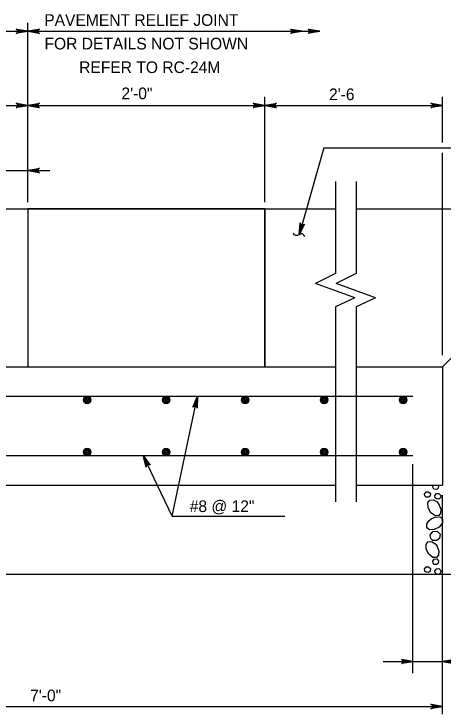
# Model space of a CAD drawing. Extents: x 636530 to 644067, y 294168 to 299122.
# Drawn here: x 639612.8 to 639723.1, y 297333.7 to 297513.7 of the extents above; entities that cross this region are included whole.
import ezdxf

# ---------------------------------------------------------------- set-up
doc = ezdxf.new("R2010")
doc.units = 0
doc.layers.add('1', color=7, linetype='Continuous')

msp = doc.modelspace()

# ---------------------------------------------------------------- linework, layer by layer
at = {"layer": '1'}
for p, q in [((639616.36, 297465.27), (639616.36, 297511.36)), ((639537.6, 297509.24), (639616.36, 297509.24)), ((639616.36, 297509.24), (639691.45, 297509.24)), ((639677.32, 297465.27), (639677.32, 297492.36)), ((639723.04, 297480.59), (639723.04, 297492.36)), ((639540.16, 297490.14), (639723.04, 297490.14)), ((639692.51, 297479.29), (639686.12, 297456.91)), ((639692.51, 297479.29), (639731.36, 297479.29)), ((639723.04, 297425.94), (639723.04, 297477.99)), ((639591.52, 297473.42), (639622.02, 297473.42)), ((639695.52, 297470.56), (639695.52, 297446.94)), ((639700.83, 297470.56), (639700.83, 297446.94)), ((639474.01, 297463.6), (639616.36, 297463.6)), ((639616.36, 297463.6), (639695.52, 297463.6)), ((639616.36, 297463.6), (639616.36, 297422.97)), ((639677.32, 297463.6), (639677.32, 297422.97)), ((639700.83, 297463.6), (639798.33, 297463.6)), ((639695.52, 297446.94), (639690.34, 297444.4)), ((639700.83, 297446.94), (639695.64, 297444.4)), ((639700.49, 297440.71), (639690.34, 297444.4)), ((639705.79, 297440.71), (639695.64, 297444.4)), ((639723.04, 297422.97), (639743.36, 297443.29)), ((639700.49, 297440.71), (639695.52, 297438.34)), ((639705.79, 297440.71), (639700.83, 297438.34)), ((639695.52, 297438.34), (639695.52, 297388.24)), ((639700.83, 297438.34), (639700.83, 297388.24)), ((639474.01, 297422.97), (639616.36, 297422.97)), ((639540.16, 297422.97), (639695.52, 297422.97)), ((639700.83, 297422.97), (639723.04, 297422.97)), ((639723.04, 297422.97), (639723.04, 297392.49)), ((639547.78, 297415.35), (639715.42, 297415.35)), ((639653.46, 297384.51), (639660, 297415.35)), ((639547.78, 297400.11), (639715.42, 297400.11)), ((639653.46, 297384.51), (639646.01, 297400.11)), ((639715.42, 297344.2), (639715.42, 297397.89)), ((639540.16, 297392.49), (639695.52, 297392.49)), ((639700.83, 297392.49), (639723.04, 297392.49)), ((639723.04, 297333.66), (639723.04, 297389.91)), ((639653.46, 297384.51), (639682.45, 297384.51)), ((639524.92, 297369.63), (639738.28, 297369.63)), ((639707.72, 297347.17), (639753.36, 297347.17)), ((639497.04, 297335.59), (639723.04, 297335.59))]:
    msp.add_line(p, q, dxfattribs=at)
for points in [[(639616.36, 297509.24), (639613.37, 297508.68), (639613.49, 297508.76), (639613.6, 297508.84), (639613.66, 297508.94), (639613.72, 297509.04), (639613.74, 297509.14), (639613.76, 297509.24), (639613.74, 297509.34), (639613.72, 297509.44), (639613.66, 297509.54), (639613.6, 297509.64), (639613.49, 297509.72), (639613.37, 297509.8), (639616.36, 297509.24), (639613.49, 297509.72), (639613.6, 297509.64), (639616.36, 297509.24), (639613.66, 297509.54), (639613.72, 297509.44), (639616.36, 297509.24), (639613.74, 297509.34), (639613.76, 297509.24), (639616.36, 297509.24), (639613.74, 297509.14), (639613.72, 297509.04), (639616.36, 297509.24), (639613.66, 297508.94), (639613.6, 297508.84), (639616.36, 297509.24), (639613.49, 297508.76)], [(639616.36, 297509.24), (639619.34, 297509.8), (639619.22, 297509.72), (639619.11, 297509.64), (639619.05, 297509.54), (639618.99, 297509.44), (639618.97, 297509.34), (639618.96, 297509.24), (639618.97, 297509.14), (639618.99, 297509.04), (639619.05, 297508.94), (639619.11, 297508.84), (639619.22, 297508.76), (639619.34, 297508.68), (639616.36, 297509.24), (639619.22, 297508.76), (639619.11, 297508.84), (639616.36, 297509.24), (639619.05, 297508.94), (639618.99, 297509.04), (639616.36, 297509.24), (639618.97, 297509.14), (639618.96, 297509.24), (639616.36, 297509.24), (639618.97, 297509.34), (639618.99, 297509.44), (639616.36, 297509.24), (639619.05, 297509.54), (639619.11, 297509.64), (639616.36, 297509.24), (639619.22, 297509.72)], [(639686.88, 297509.24), (639683.89, 297508.68), (639684.01, 297508.76), (639684.12, 297508.84), (639684.18, 297508.94), (639684.24, 297509.04), (639684.26, 297509.14), (639684.28, 297509.24), (639684.26, 297509.34), (639684.24, 297509.44), (639684.18, 297509.54), (639684.12, 297509.64), (639684.01, 297509.72), (639683.89, 297509.8), (639686.88, 297509.24), (639684.01, 297509.72), (639684.12, 297509.64), (639686.88, 297509.24), (639684.18, 297509.54), (639684.24, 297509.44), (639686.88, 297509.24), (639684.26, 297509.34), (639684.28, 297509.24), (639686.88, 297509.24), (639684.26, 297509.14), (639684.24, 297509.04), (639686.88, 297509.24), (639684.18, 297508.94), (639684.12, 297508.84), (639686.88, 297509.24), (639684.01, 297508.76)], [(639691.45, 297509.24), (639688.47, 297508.68), (639688.58, 297508.76), (639688.7, 297508.84), (639688.76, 297508.94), (639688.81, 297509.04), (639688.83, 297509.14), (639688.85, 297509.24), (639688.83, 297509.34), (639688.81, 297509.44), (639688.76, 297509.54), (639688.7, 297509.64), (639688.58, 297509.72), (639688.47, 297509.8), (639691.45, 297509.24), (639688.58, 297509.72), (639688.7, 297509.64), (639691.45, 297509.24), (639688.76, 297509.54), (639688.81, 297509.44), (639691.45, 297509.24), (639688.83, 297509.34), (639688.85, 297509.24), (639691.45, 297509.24), (639688.83, 297509.14), (639688.81, 297509.04), (639691.45, 297509.24), (639688.76, 297508.94), (639688.7, 297508.84), (639691.45, 297509.24), (639688.58, 297508.76)], [(639616.36, 297490.14), (639613.37, 297489.58), (639613.49, 297489.66), (639613.6, 297489.74), (639613.66, 297489.84), (639613.72, 297489.94), (639613.74, 297490.04), (639613.76, 297490.14), (639613.74, 297490.24), (639613.72, 297490.34), (639613.66, 297490.44), (639613.6, 297490.54), (639613.49, 297490.62), (639613.37, 297490.7), (639616.36, 297490.14), (639613.49, 297490.62), (639613.6, 297490.54), (639616.36, 297490.14), (639613.66, 297490.44), (639613.72, 297490.34), (639616.36, 297490.14), (639613.74, 297490.24), (639613.76, 297490.14), (639616.36, 297490.14), (639613.74, 297490.04), (639613.72, 297489.94), (639616.36, 297490.14), (639613.66, 297489.84), (639613.6, 297489.74), (639616.36, 297490.14), (639613.49, 297489.66)], [(639616.36, 297490.14), (639619.34, 297490.7), (639619.22, 297490.62), (639619.11, 297490.54), (639619.05, 297490.44), (639618.99, 297490.34), (639618.97, 297490.24), (639618.96, 297490.14), (639618.97, 297490.04), (639618.99, 297489.94), (639619.05, 297489.84), (639619.11, 297489.74), (639619.22, 297489.66), (639619.34, 297489.58), (639616.36, 297490.14), (639619.22, 297489.66), (639619.11, 297489.74), (639616.36, 297490.14), (639619.05, 297489.84), (639618.99, 297489.94), (639616.36, 297490.14), (639618.97, 297490.04), (639618.96, 297490.14), (639616.36, 297490.14), (639618.97, 297490.24), (639618.99, 297490.34), (639616.36, 297490.14), (639619.05, 297490.44), (639619.11, 297490.54), (639616.36, 297490.14), (639619.22, 297490.62)], [(639677.32, 297490.14), (639674.33, 297489.58), (639674.45, 297489.66), (639674.56, 297489.74), (639674.62, 297489.84), (639674.68, 297489.94), (639674.7, 297490.04), (639674.72, 297490.14), (639674.7, 297490.24), (639674.68, 297490.34), (639674.62, 297490.44), (639674.56, 297490.54), (639674.45, 297490.62), (639674.33, 297490.7), (639677.32, 297490.14), (639674.45, 297490.62), (639674.56, 297490.54), (639677.32, 297490.14), (639674.62, 297490.44), (639674.68, 297490.34), (639677.32, 297490.14), (639674.7, 297490.24), (639674.72, 297490.14), (639677.32, 297490.14), (639674.7, 297490.04), (639674.68, 297489.94), (639677.32, 297490.14), (639674.62, 297489.84), (639674.56, 297489.74), (639677.32, 297490.14), (639674.45, 297489.66)], [(639677.32, 297490.14), (639680.3, 297490.7), (639680.18, 297490.62), (639680.07, 297490.54), (639680.01, 297490.44), (639679.95, 297490.34), (639679.93, 297490.24), (639679.92, 297490.14), (639679.93, 297490.04), (639679.95, 297489.94), (639680.01, 297489.84), (639680.07, 297489.74), (639680.18, 297489.66), (639680.3, 297489.58), (639677.32, 297490.14), (639680.18, 297489.66), (639680.07, 297489.74), (639677.32, 297490.14), (639680.01, 297489.84), (639679.95, 297489.94), (639677.32, 297490.14), (639679.93, 297490.04), (639679.92, 297490.14), (639677.32, 297490.14), (639679.93, 297490.24), (639679.95, 297490.34), (639677.32, 297490.14), (639680.01, 297490.44), (639680.07, 297490.54), (639677.32, 297490.14), (639680.18, 297490.62)], [(639723.04, 297490.14), (639720.05, 297489.58), (639720.17, 297489.66), (639720.28, 297489.74), (639720.34, 297489.84), (639720.4, 297489.94), (639720.42, 297490.04), (639720.44, 297490.14), (639720.42, 297490.24), (639720.4, 297490.34), (639720.34, 297490.44), (639720.28, 297490.54), (639720.17, 297490.62), (639720.05, 297490.7), (639723.04, 297490.14), (639720.17, 297490.62), (639720.28, 297490.54), (639723.04, 297490.14), (639720.34, 297490.44), (639720.4, 297490.34), (639723.04, 297490.14), (639720.42, 297490.24), (639720.44, 297490.14), (639723.04, 297490.14), (639720.42, 297490.04), (639720.4, 297489.94), (639723.04, 297490.14), (639720.34, 297489.84), (639720.28, 297489.74), (639723.04, 297490.14), (639720.17, 297489.66)], [(639616.36, 297473.42), (639619.34, 297473.98), (639619.22, 297473.9), (639619.11, 297473.82), (639619.05, 297473.72), (639618.99, 297473.62), (639618.97, 297473.52), (639618.96, 297473.42), (639618.97, 297473.32), (639618.99, 297473.22), (639619.05, 297473.12), (639619.11, 297473.02), (639619.22, 297472.94), (639619.34, 297472.86), (639616.36, 297473.42), (639619.22, 297472.94), (639619.11, 297473.02), (639616.36, 297473.42), (639619.05, 297473.12), (639618.99, 297473.22), (639616.36, 297473.42), (639618.97, 297473.32), (639618.96, 297473.42), (639616.36, 297473.42), (639618.97, 297473.52), (639618.99, 297473.62), (639616.36, 297473.42), (639619.05, 297473.72), (639619.11, 297473.82), (639616.36, 297473.42), (639619.22, 297473.9)], [(639686.12, 297456.91), (639686.41, 297459.94), (639686.45, 297459.8), (639686.5, 297459.67), (639686.58, 297459.59), (639686.66, 297459.5), (639686.75, 297459.46), (639686.84, 297459.41), (639686.94, 297459.4), (639687.04, 297459.39), (639687.15, 297459.42), (639687.26, 297459.45), (639687.37, 297459.54), (639687.48, 297459.63), (639686.12, 297456.91), (639687.37, 297459.54), (639687.26, 297459.45), (639686.12, 297456.91), (639687.15, 297459.42), (639687.04, 297459.39), (639686.12, 297456.91), (639686.94, 297459.4), (639686.84, 297459.41), (639686.12, 297456.91), (639686.75, 297459.46), (639686.66, 297459.5), (639686.12, 297456.91), (639686.58, 297459.59), (639686.5, 297459.67), (639686.12, 297456.91), (639686.45, 297459.8)], [(639660, 297415.35), (639659.93, 297412.31), (639659.87, 297412.44), (639659.82, 297412.57), (639659.73, 297412.65), (639659.65, 297412.73), (639659.55, 297412.76), (639659.46, 297412.8), (639659.36, 297412.81), (639659.26, 297412.81), (639659.15, 297412.77), (639659.04, 297412.74), (639658.93, 297412.64), (639658.83, 297412.54), (639660, 297415.35), (639658.93, 297412.64), (639659.04, 297412.74), (639660, 297415.35), (639659.15, 297412.77), (639659.26, 297412.81), (639660, 297415.35), (639659.36, 297412.81), (639659.46, 297412.8), (639660, 297415.35), (639659.55, 297412.76), (639659.65, 297412.73), (639660, 297415.35), (639659.73, 297412.65), (639659.82, 297412.57), (639660, 297415.35), (639659.87, 297412.44)], [(639646.01, 297400.11), (639647.8, 297397.66), (639647.68, 297397.72), (639647.56, 297397.79), (639647.44, 297397.8), (639647.33, 297397.81), (639647.23, 297397.79), (639647.13, 297397.76), (639647.05, 297397.7), (639646.96, 297397.64), (639646.9, 297397.55), (639646.84, 297397.45), (639646.81, 297397.31), (639646.79, 297397.17), (639646.01, 297400.11), (639646.81, 297397.31), (639646.84, 297397.45), (639646.01, 297400.11), (639646.9, 297397.55), (639646.96, 297397.64), (639646.01, 297400.11), (639647.05, 297397.7), (639647.13, 297397.76), (639646.01, 297400.11), (639647.23, 297397.79), (639647.33, 297397.81), (639646.01, 297400.11), (639647.44, 297397.8), (639647.56, 297397.79), (639646.01, 297400.11), (639647.68, 297397.72)], [(639720.49, 297392.24), (639720.66, 297392.49)], [(639721.88, 297392.49), (639721.98, 297392.38), (639721.92, 297391.73), (639721.52, 297391.4), (639720.88, 297391.45), (639720.58, 297391.74), (639720.49, 297392.24)], [(639718.41, 297390.22), (639718.81, 297390.79), (639719.45, 297390.83), (639719.9, 297390.36), (639719.84, 297389.71), (639719.44, 297389.38), (639718.8, 297389.43), (639718.5, 297389.72), (639718.41, 297390.22)], [(639721.05, 297389.75), (639721.46, 297390.32), (639722.1, 297390.36), (639722.55, 297389.89), (639722.48, 297389.24), (639722.09, 297388.91), (639721.45, 297388.96), (639721.15, 297389.25), (639721.05, 297389.74)], [(639722.07, 297387.61), (639722.57, 297386.35), (639722.47, 297385.2), (639721.95, 297384.65), (639721.01, 297384.67), (639719.94, 297385.5), (639719.3, 297386.79), (639719.28, 297388), (639719.76, 297388.69), (639720.73, 297388.75), (639721.6, 297388.2), (639722.1, 297387.56)], [(639720.08, 297383.84), (639721.33, 297384.34), (639722.49, 297384.24), (639723.04, 297383.72), (639723.02, 297382.78), (639722.19, 297381.71), (639720.9, 297381.07), (639719.69, 297381.05), (639719, 297381.54), (639718.94, 297382.5), (639719.49, 297383.37), (639720.13, 297383.87)], [(639719.87, 297379.63), (639720.55, 297380.58), (639721.62, 297380.65), (639722.37, 297379.87), (639722.26, 297378.79), (639721.59, 297378.24), (639720.53, 297378.31), (639720.04, 297378.8), (639719.87, 297379.63)], [(639721.58, 297376.88), (639722.08, 297375.62), (639721.98, 297374.47), (639721.46, 297373.92), (639720.52, 297373.93), (639719.46, 297374.77), (639718.81, 297376.06), (639718.79, 297377.27), (639719.28, 297377.95), (639720.24, 297378.02), (639721.11, 297377.46), (639721.62, 297376.83)], [(639720.49, 297372.92), (639720.89, 297373.49), (639721.53, 297373.53), (639721.98, 297373.07), (639721.92, 297372.42), (639721.52, 297372.09), (639720.88, 297372.13), (639720.58, 297372.42), (639720.49, 297372.92)], [(639718.41, 297370.9), (639718.81, 297371.48), (639719.45, 297371.51), (639719.9, 297371.05), (639719.84, 297370.4), (639719.44, 297370.07), (639718.8, 297370.11), (639718.5, 297370.4), (639718.41, 297370.9)], [(639721.05, 297370.43), (639721.46, 297371), (639722.1, 297371.04), (639722.55, 297370.58), (639722.48, 297369.93), (639722.13, 297369.63)], [(639721.64, 297369.63), (639721.45, 297369.64), (639721.15, 297369.93), (639721.05, 297370.43)], [(639715.42, 297347.17), (639712.43, 297346.61), (639712.55, 297346.69), (639712.66, 297346.77), (639712.72, 297346.87), (639712.78, 297346.97), (639712.8, 297347.07), (639712.82, 297347.17), (639712.8, 297347.27), (639712.78, 297347.37), (639712.72, 297347.47), (639712.66, 297347.57), (639712.55, 297347.65), (639712.43, 297347.73), (639715.42, 297347.17), (639712.55, 297347.65), (639712.66, 297347.57), (639715.42, 297347.17), (639712.72, 297347.47), (639712.78, 297347.37), (639715.42, 297347.17), (639712.8, 297347.27), (639712.82, 297347.17), (639715.42, 297347.17), (639712.8, 297347.07), (639712.78, 297346.97), (639715.42, 297347.17), (639712.72, 297346.87), (639712.66, 297346.77), (639715.42, 297347.17), (639712.55, 297346.69)], [(639723.04, 297347.17), (639726.02, 297347.73)], [(639725.79, 297347.57), (639723.04, 297347.17), (639725.9, 297347.65)], [(639725.67, 297347.37), (639723.04, 297347.17), (639725.73, 297347.47)], [(639725.64, 297347.17), (639723.04, 297347.17), (639725.65, 297347.27)], [(639726.02, 297346.61), (639723.04, 297347.17), (639725.9, 297346.69)], [(639725.79, 297346.77), (639723.04, 297347.17), (639725.73, 297346.87)], [(639725.67, 297346.97), (639723.04, 297347.17), (639725.65, 297347.07)], [(639723.04, 297335.59), (639720.05, 297335.03), (639720.17, 297335.11), (639720.28, 297335.19), (639720.34, 297335.29), (639720.4, 297335.39), (639720.42, 297335.49), (639720.44, 297335.59), (639720.42, 297335.69), (639720.4, 297335.79), (639720.34, 297335.89), (639720.28, 297335.99), (639720.17, 297336.07), (639720.05, 297336.15), (639723.04, 297335.59), (639720.17, 297336.07), (639720.28, 297335.99), (639723.04, 297335.59), (639720.34, 297335.89), (639720.4, 297335.79), (639723.04, 297335.59), (639720.42, 297335.69), (639720.44, 297335.59), (639723.04, 297335.59), (639720.42, 297335.49), (639720.4, 297335.39), (639723.04, 297335.59), (639720.34, 297335.29), (639720.28, 297335.19), (639723.04, 297335.59), (639720.17, 297335.11)]]:
    msp.add_lwpolyline(points, dxfattribs=at)
msp.add_lwpolyline([(639616.36, 297422.97), (639677.32, 297422.97), (639677.32, 297463.6), (639616.36, 297463.6)], close=True, dxfattribs=at)
for centre, radius in [((639631.6, 297414.39), 0.952), ((639631.6, 297414.39), 0.714), ((639651.92, 297414.39), 0.952), ((639651.92, 297414.39), 0.714), ((639672.24, 297414.39), 0.952), ((639672.24, 297414.39), 0.714), ((639692.56, 297414.39), 0.952), ((639692.56, 297414.39), 0.714), ((639712.88, 297414.39), 0.952), ((639712.88, 297414.39), 0.714), ((639631.6, 297414.39), 0.476), ((639631.6, 297414.39), 0.238), ((639651.92, 297414.39), 0.476), ((639651.92, 297414.39), 0.238), ((639672.24, 297414.39), 0.476), ((639672.24, 297414.39), 0.238), ((639692.56, 297414.39), 0.476), ((639692.56, 297414.39), 0.238), ((639712.88, 297414.39), 0.476), ((639712.88, 297414.39), 0.238), ((639631.6, 297401.06), 0.952), ((639631.6, 297401.06), 0.714), ((639631.6, 297401.06), 0.476), ((639631.6, 297401.06), 0.238), ((639651.92, 297401.06), 0.952), ((639651.92, 297401.06), 0.714), ((639651.92, 297401.06), 0.476), ((639651.92, 297401.06), 0.238), ((639672.24, 297401.06), 0.952), ((639672.24, 297401.06), 0.714), ((639672.24, 297401.06), 0.476), ((639672.24, 297401.06), 0.238), ((639692.56, 297401.06), 0.952), ((639692.56, 297401.06), 0.714), ((639692.56, 297401.06), 0.476), ((639692.56, 297401.06), 0.238), ((639712.88, 297401.06), 0.952), ((639712.88, 297401.06), 0.714), ((639712.88, 297401.06), 0.476), ((639712.88, 297401.06), 0.238)]:
    msp.add_circle(centre, radius, dxfattribs=at)
msp.add_spline([(639687.61, 297456.45), (639686.91, 297457.14), (639685.33, 297456.69), (639684.62, 297457.32)], degree=3, dxfattribs=at)

# ---------------------------------------------------------------- texts
for s, p in [('PAVEMENT RELIEF JOINT', (639620.58, 297510.62)), ('FOR DETAILS NOT SHOWN', (639620.64, 297504.55)), ('REFER TO RC-24M', (639629.56, 297498.48)), ('2\'-0"', (639640.43, 297491.76)), ("2'-6", (639693.82, 297491.52)), ('#8 @ 12"', (639658, 297385.59)), ('7\'-0"', (639616.95, 297336.93))]:
    msp.add_text(s, height=3, dxfattribs=at).set_placement(p)

doc.saveas('drawing.dxf')
